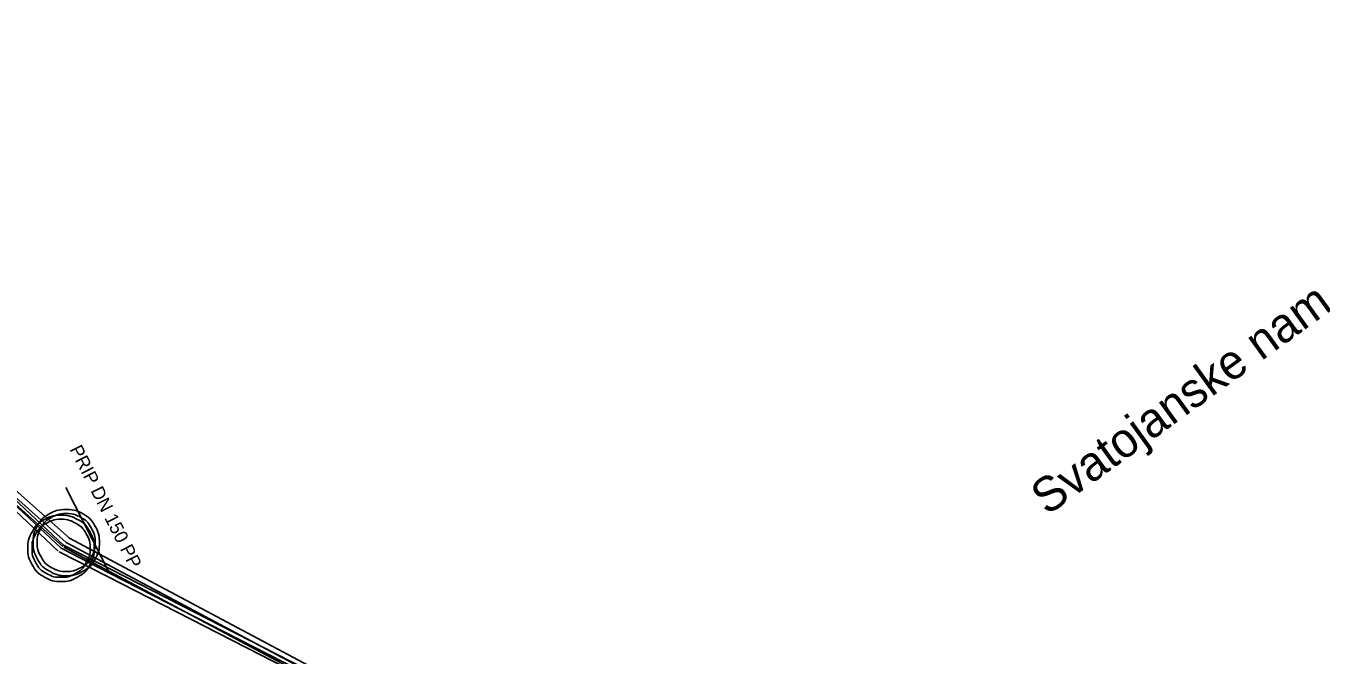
# Model space of a CAD drawing. Extents: x -592202 to -587539, y -1167222 to -1162672.
# Drawn here: x -589773.07 to -589724.27, y -1164882.7 to -1164859 of the extents above; entities that cross this region are included whole.
import ezdxf

# ---------------------------------------------------------------- set-up
doc = ezdxf.new("R2010")
doc.units = 0
for name, color, linetype in [('K Označení stoky', 7, 'Continuous'), ('K Popis přípojky', 7, 'Continuous'), ('K Přípojka', 7, 'Continuous'), ('K Stoka', 7, 'Continuous'), ('K Stoka - okraje', 7, 'Continuous'), ('K Šachta', 7, 'Continuous')]:
    doc.layers.add(name, color=color, linetype=linetype)

msp = doc.modelspace()

# ---------------------------------------------------------------- linework, layer by layer
at = {"layer": 'K Přípojka'}
msp.add_line((-589771.564, -1164876.388), (-589769.927, -1164879.613), dxfattribs=at)
at = {"layer": 'K Stoka'}
for p, q in [((-589793.223, -1164859.152), (-589771.555, -1164878.463)), ((-589792.19, -1164859.5), (-589771.75, -1164878.68)), ((-589771.555, -1164878.463), (-589743.294, -1164893.496))]:
    msp.add_line(p, q, dxfattribs=at)
msp.add_lwpolyline([(-589771.75, -1164878.68), (-589769.927, -1164879.613), (-589742.77, -1164893.51)], dxfattribs=at)
at = {"layer": 'K Stoka - okraje'}
for p, q in [((-589793.09, -1164859.003), (-589771.422, -1164878.314)), ((-589771.688, -1164878.612), (-589793.356, -1164859.301)), ((-589771.853, -1164878.789), (-589792.293, -1164859.609)), ((-589792.087, -1164859.391), (-589771.647, -1164878.571)), ((-589743.388, -1164893.673), (-589771.649, -1164878.64)), ((-589771.461, -1164878.286), (-589743.2, -1164893.319))]:
    msp.add_line(p, q, dxfattribs=at)
for points in [[(-589771.682, -1164878.546), (-589769.859, -1164879.479), (-589769.859, -1164879.479), (-589742.702, -1164893.376)], [(-589742.838, -1164893.644), (-589769.995, -1164879.747), (-589771.818, -1164878.814)]]:
    msp.add_lwpolyline(points, dxfattribs=at)
at = {"layer": 'K Šachta'}
for points in [[(-589771.751, -1164877.43), (-589771.436, -1164877.43), (-589771.137, -1164877.591), (-589770.838, -1164877.752), (-589770.669, -1164878.053), (-589770.5, -1164878.354), (-589770.5, -1164878.681), (-589770.5, -1164879.006), (-589770.665, -1164879.303), (-589770.83, -1164879.6), (-589771.127, -1164879.765), (-589771.425, -1164879.93), (-589771.751, -1164879.93), (-589772.075, -1164879.93), (-589772.373, -1164879.765), (-589772.67, -1164879.6), (-589772.835, -1164879.303), (-589773, -1164879.006), (-589773, -1164878.681), (-589773, -1164878.354), (-589772.832, -1164878.053), (-589772.664, -1164877.752), (-589772.366, -1164877.591), (-589772.067, -1164877.43), (-589771.751, -1164877.43)], [(-589771.75, -1164877.586), (-589772.027, -1164877.586), (-589772.289, -1164877.727), (-589772.551, -1164877.868), (-589772.697, -1164878.131), (-589772.844, -1164878.393), (-589772.844, -1164878.68), (-589772.844, -1164878.964), (-589772.699, -1164879.224), (-589772.554, -1164879.484), (-589772.294, -1164879.629), (-589772.033, -1164879.774), (-589771.75, -1164879.774), (-589771.467, -1164879.774), (-589771.206, -1164879.629), (-589770.946, -1164879.484), (-589770.801, -1164879.224), (-589770.656, -1164878.964), (-589770.656, -1164878.68), (-589770.656, -1164878.393), (-589770.805, -1164878.131), (-589770.953, -1164877.868), (-589771.214, -1164877.727), (-589771.475, -1164877.586), (-589771.75, -1164877.586)], [(-589771.556, -1164877.213), (-589771.241, -1164877.213), (-589770.942, -1164877.374), (-589770.643, -1164877.535), (-589770.474, -1164877.836), (-589770.305, -1164878.137), (-589770.305, -1164878.464), (-589770.305, -1164878.789), (-589770.47, -1164879.086), (-589770.635, -1164879.383), (-589770.932, -1164879.548), (-589771.23, -1164879.713), (-589771.556, -1164879.713), (-589771.88, -1164879.713), (-589772.178, -1164879.548), (-589772.475, -1164879.383), (-589772.64, -1164879.086), (-589772.805, -1164878.789), (-589772.805, -1164878.464), (-589772.805, -1164878.137), (-589772.637, -1164877.836), (-589772.469, -1164877.535), (-589772.171, -1164877.374), (-589771.872, -1164877.213), (-589771.556, -1164877.213)], [(-589771.555, -1164877.369), (-589771.832, -1164877.369), (-589772.094, -1164877.51), (-589772.356, -1164877.651), (-589772.502, -1164877.914), (-589772.649, -1164878.176), (-589772.649, -1164878.463), (-589772.649, -1164878.747), (-589772.504, -1164879.007), (-589772.359, -1164879.267), (-589772.099, -1164879.412), (-589771.838, -1164879.557), (-589771.555, -1164879.557), (-589771.272, -1164879.557), (-589771.011, -1164879.412), (-589770.751, -1164879.267), (-589770.606, -1164879.007), (-589770.461, -1164878.747), (-589770.461, -1164878.463), (-589770.461, -1164878.176), (-589770.61, -1164877.914), (-589770.758, -1164877.651), (-589771.019, -1164877.51), (-589771.28, -1164877.369), (-589771.555, -1164877.369)]]:
    msp.add_open_spline(points, degree=3, dxfattribs=at)

# ---------------------------------------------------------------- texts
at = {"layer": 'K Označení stoky'}
msp.add_text('Svatojanske nam S', height=1.3, rotation=35.8685, dxfattribs=at).set_placement((-589734.589, -1164877.469))
at = {"layer": 'K Popis přípojky'}
msp.add_text('PRIP DN 150 PP', height=0.5, rotation=296.9122, dxfattribs=at).set_placement((-589771.44, -1164874.95))

doc.saveas('drawing.dxf')
